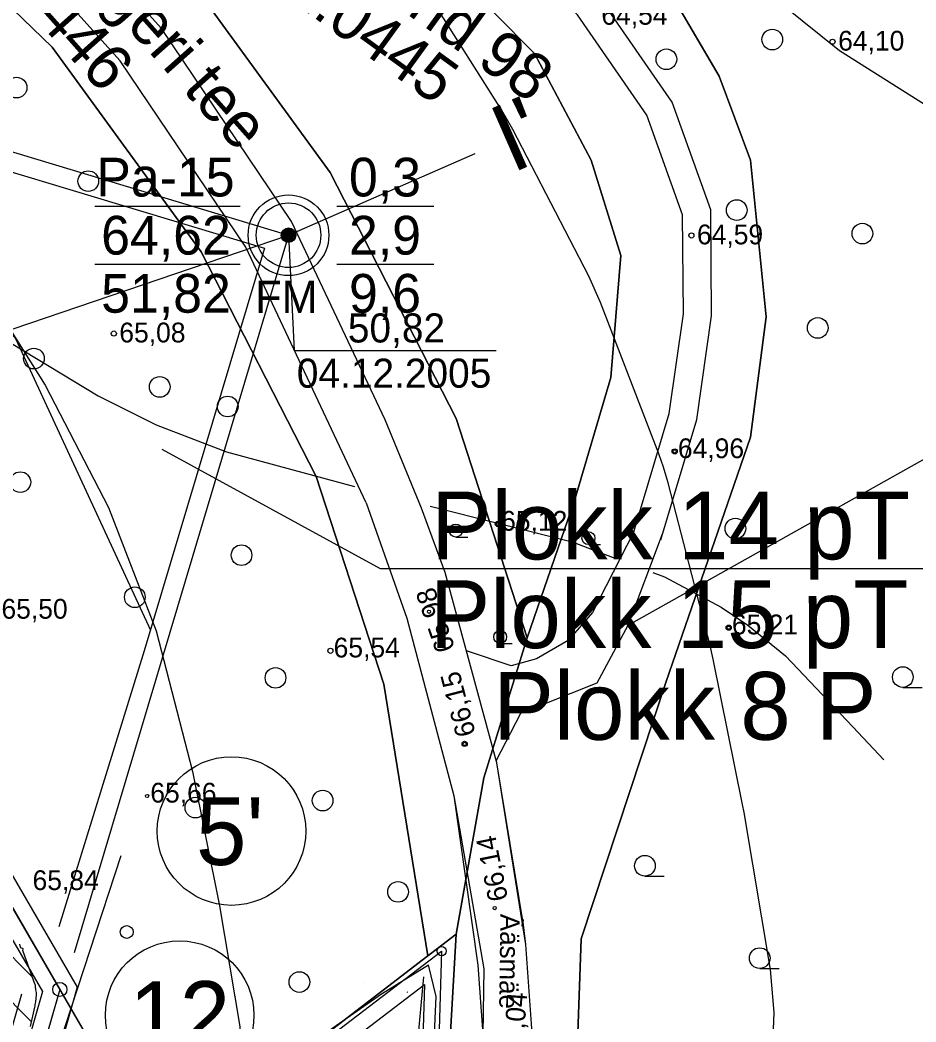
# Model space of a CAD drawing. Extents: x 532503 to 539665, y 6557663 to 6561526.
# Drawn here: x 535487.5 to 535598.5, y 6559863.4 to 6559987.5 of the extents above; entities that cross this region are included whole.
import ezdxf

# ---------------------------------------------------------------- set-up
doc = ezdxf.new("R2010")
doc.units = 0
for name, color, linetype in [('Default', 7, 'Continuous'), ('GEOLPUNKT', 7, 'Continuous'), ('HALJASTUS', 7, 'Continuous'), ('HORISONTAAL-EH2000', 7, 'Continuous'), ('illumineerimisjooned', 7, 'Continuous'), ('Kaevandatud ala', 7, 'Continuous'), ('Kaitsevöönd', 7, 'Continuous'), ('kataster', 7, 'Continuous'), ('KORGUS-EH2000', 7, 'Continuous'), ('Lõige', 7, 'Continuous'), ('PIIR', 7, 'Continuous'), ('PIIR_me', 7, 'Continuous'), ('PIIRIMLEITUD', 7, 'Continuous'), ('Plokid', 7, 'Continuous'), ('Proovid', 7, 'Continuous'), ('RELJEEF', 7, 'Continuous'), ('TEE', 7, 'Continuous'), ('TM_aktiivne', 7, 'Continuous'), ('Veetase', 7, 'Continuous')]:
    doc.layers.add(name, color=color, linetype=linetype)

# ---------------------------------------------------------------- blocks, each defined once
blk = doc.blocks.new('METS')
at = {"layer": 'HALJASTUS'}
blk.add_circle((0, 0), 0.8, dxfattribs=at)
blk = doc.blocks.new('POINT_DISPLAY')
at = {"layer": 'Default'}
blk.add_line((0, 0), (0, 0), dxfattribs=at)

msp = doc.modelspace()

# ---------------------------------------------------------------- linework, layer by layer
at = {"layer": 'GEOLPUNKT'}
for p, q in [((535496.8, 6559964.47), (535514.8, 6559964.47)), ((535526.8, 6559964.47), (535538.8, 6559964.47)), ((535496.8, 6559957.27), (535514.8, 6559957.27)), ((535526.8, 6559957.27), (535538.8, 6559957.27))]:
    msp.add_line(p, q, dxfattribs=at)
for radius in [5, 4, 0.9, 0.801, 0.7, 0.6, 0.5, 0.4, 0.3, 0.2, 0.1]:
    msp.add_circle((535520.8, 6559960.87), radius, dxfattribs=at)
at = {"layer": 'HALJASTUS'}
for p, q in [((535562.86, 6559912.58), (535620.16, 6559944.69)), ((535541.52, 6559923.48), (535543.02, 6559923.48)), ((535541.52, 6559923.48), (535543.02, 6559923.48)), ((535557.95, 6559922.54), (535559.45, 6559922.54)), ((535557.95, 6559922.54), (535559.45, 6559922.54)), ((535547.02, 6559910.3), (535548.52, 6559910.3)), ((535547.02, 6559910.3), (535548.52, 6559910.3)), ((535596.9, 6559904.85), (535599.3, 6559904.85)), ((535482.96, 6559831.67), (535500.06, 6559884.01)), ((535564.95, 6559881.47), (535567.35, 6559881.47)), ((535579.17, 6559870.03), (535581.57, 6559870.03))]:
    msp.add_line(p, q, dxfattribs=at)
for centre, radius in [((535541.52, 6559924.28), 0.8), ((535541.52, 6559924.28), 0.8), ((535557.95, 6559923.34), 0.8), ((535557.95, 6559923.34), 0.8), ((535514.98, 6559921.23), 1.28), ((535547.02, 6559911.1), 0.8), ((535547.02, 6559911.1), 0.8), ((535519.19, 6559906.03), 1.28), ((535596.9, 6559906.13), 1.28), ((535525.03, 6559890.83), 1.28), ((535509.26, 6559889.96), 1.28), ((535564.95, 6559882.75), 1.28), ((535534.37, 6559879.52), 1.28), ((535500.76, 6559874.55), 0.8), ((535500.76, 6559874.55), 0.8), ((535579.17, 6559871.31), 1.28), ((535522.15, 6559868.35), 1.28)]:
    msp.add_circle(centre, radius, dxfattribs=at)
at = {"layer": 'HORISONTAAL-EH2000'}
for points in [[(535555.02, 6559998.19), (535556.98, 6559999.83), (535558.63, 6560000.62), (535562.41, 6560001.22), (535565.02, 6560000.93), (535570.07, 6559999.12), (535574.46, 6559996.26), (535582.1, 6559989.32), (535589.07, 6559983.75), (535604.31, 6559974.14)], [(535375.69, 6559989.64), (535384.39, 6559986.61), (535416.49, 6559976.88), (535446.83, 6559967.42), (535464.63, 6559959.98), (535473.16, 6559955.52), (535483.46, 6559949.27), (535497.2, 6559940.97), (535504.39, 6559937.39), (535513.1, 6559934.04), (535528.99, 6559929.73)], [(535538.36, 6559927.31), (535555.96, 6559922.87), (535561.21, 6559920.88)], [(535565.94, 6559919.08), (535567.37, 6559918.54), (535574.41, 6559914.78), (535577.71, 6559912.57), (535582.36, 6559908.76), (535590.69, 6559899.95), (535594.53, 6559895.88)]]:
    msp.add_lwpolyline(points, dxfattribs=at)
at = {"layer": 'illumineerimisjooned'}
msp.add_lwpolyline([(534195.15, 6559981.19), (534198.98, 6559981.55), (535160.12, 6560071.77), (535418.53, 6559993.82), (535458.87, 6559929.25), (535494.63, 6559867.7), (535482.6, 6559826), (535251.74, 6559649.68), (535250.36, 6559648.53), (535180.45, 6559687.33), (534941.15, 6559814.59), (534876.93, 6559774.72), (534959.62, 6559531.32), (534733.77, 6559483.15), (534375.91, 6559461.87), (534195.51, 6559444.47)], dxfattribs=at)
for points in [[(534967.67, 6560049.69), (534974.15, 6559828.08), (535058.69, 6559883.05), (535223.5, 6560002.45), (535218.56, 6560049.92), (535415.93, 6559990.42), (535455.45, 6559927.19), (535490.31, 6559867.16), (535479.12, 6559828.38), (535249.57, 6559653.05), (535182.36, 6559690.84), (534940.99, 6559819.22), (534872.14, 6559776.44), (534954.37, 6559534.34), (534950.91, 6559533.67), (534733.22, 6559487.12), (534375.58, 6559465.86), (534199.95, 6559448.92), (533951.79, 6559660.13), (534200.21, 6559977.65), (534931.63, 6560046.31)], [(535537.64, 6559868.04), (535535.93, 6559811.28), (535531.57, 6559735.34), (535531.4, 6559680.48), (535535.97, 6559621.33), (535541.69, 6559571.2), (535546.45, 6559504), (535276.4, 6559543.28), (535107.96, 6559502.65), (535182.4, 6559686.25), (535250.29, 6559648.57)]]:
    msp.add_lwpolyline(points, close=True, dxfattribs=at)
at = {"layer": 'Kaevandatud ala'}
for p, q in [((535453.09, 6559904.96), (535489.08, 6559868.97)), ((535449.44, 6559902.96), (535488.97, 6559863.42))]:
    msp.add_line(p, q, dxfattribs=at)
msp.add_lwpolyline([(535488.84, 6559862.84), (535489.36, 6559865.23), (535489.4, 6559865.4), (535489.43, 6559865.57), (535489.45, 6559865.74), (535489.48, 6559865.91), (535489.58, 6559866.78), (535489.58, 6559866.85), (535489.58, 6559866.93), (535489.58, 6559867), (535489.57, 6559867.07), (535489.5, 6559867.4), (535489.49, 6559867.45), (535489.48, 6559867.5), (535489.48, 6559867.55), (535489.47, 6559867.6), (535489.47, 6559867.81), (535489.47, 6559867.86), (535489.46, 6559867.91), (535489.45, 6559867.96), (535489.43, 6559868.01), (535487.92, 6559872.13), (535487.91, 6559872.16), (535487.9, 6559872.2), (535487.9, 6559872.24), (535487.9, 6559872.27), (535487.91, 6559872.42), (535487.91, 6559872.46), (535487.89, 6559872.49), (535487.87, 6559872.51), (535487.84, 6559872.52), (535487.69, 6559872.56), (535487.66, 6559872.57), (535487.63, 6559872.59), (535487.62, 6559872.62), (535487.6, 6559872.65), (535487.53, 6559873.05)], dxfattribs=at)
at = {"layer": 'Kaitsevöönd'}
msp.add_lwpolyline([(535387.94, 6560070.88), (535418.34, 6560053.18), (535437.57, 6560044.58), (535462.31, 6560035.59), (535474.73, 6560026.41), (535505.68, 6559996.5), (535525.98, 6559968.63), (535541.56, 6559938.17), (535550.37, 6559910.98), (535545, 6559893.64), (535541.59, 6559874.28), (535539.27, 6559872.49), (535538.05, 6559871.58), (535532.62, 6559905.26), (535524.24, 6559930.97), (535510, 6559958.81), (535491.52, 6559984.18), (535462.47, 6560012.25)], close=True, dxfattribs=at)
for points in [[(535431.37, 6560005.63), (535454.33, 6559986.43), (535463.78, 6559976.84), (535475.8, 6559964.64), (535483.33, 6559953.87), (535490.65, 6559942.3), (535498.52, 6559927.14), (535504.39, 6559911.87), (535508.89, 6559894.41), (535512.25, 6559877.78), (535514.79, 6559862.82), (535513.33, 6559839.68), (535513.26, 6559837.42), (535513.54, 6559812.12), (535511.98, 6559781.62), (535510.18, 6559747.23), (535510.15, 6559746.47), (535509.13, 6559710.78), (535509.11, 6559709.71), (535509.33, 6559679.15), (535509.39, 6559677.39), (535512.73, 6559622.48)], [(535541.19, 6559993.59), (535551.28, 6559983.37), (535558.3, 6559970.15), (535561.98, 6559958.35), (535560.75, 6559943.26), (535556.29, 6559928.14), (535550.37, 6559910.98), (535545, 6559893.64), (535541.59, 6559874.28), (535537.93, 6559811.19), (535533.57, 6559735.28), (535533.4, 6559680.55), (535537.96, 6559621.52), (535543.68, 6559571.38), (535548.62, 6559501.66), (535550.5, 6559476.8), (535550.75, 6559439.7), (535556.1, 6559391), (535571.15, 6559343.15), (535576.2, 6559317.65), (535584.3, 6559293.5), (535601.78, 6559251.85)], [(535621.21, 6559251.85), (535617.22, 6559259.24), (535610.52, 6559273.26), (535601.89, 6559295.4), (535583.19, 6559356.17), (535575.52, 6559386.19), (535571.27, 6559408.75), (535569.54, 6559424.2), (535562.5, 6559567.02), (535557.01, 6559622.27), (535551.95, 6559689.74), (535552.28, 6559738.42), (535557.07, 6559873.72), (535567.56, 6559905.45), (535578.04, 6559935.86), (535579.97, 6559950.74), (535578.04, 6559970.17), (535574.17, 6559980.56), (535567.46, 6559992.02)], [(535578.52, 6559627.83), (535575.32, 6559680.51), (535575.12, 6559709.47), (535576.12, 6559744.18), (535577.89, 6559778.22), (535579.5, 6559809.77), (535579.55, 6559811.64), (535579.27, 6559836.74), (535580.9, 6559862.49), (535580.97, 6559864.57), (535580.53, 6559869.92), (535577.23, 6559889.34), (535577.05, 6559890.34), (535573.41, 6559908.33), (535573.02, 6559910.04), (535567.83, 6559930.18), (535567.26, 6559932.14), (535566.68, 6559933.78), (535559.47, 6559952.55), (535558.01, 6559955.81), (535548.57, 6559973.97), (535547.18, 6559976.39), (535538.71, 6559989.79)]]:
    msp.add_lwpolyline(points, dxfattribs=at)
at = {"layer": 'kataster'}
for points in [[(535387.94, 6560070.88), (535418.34, 6560053.18), (535437.57, 6560044.58), (535462.31, 6560035.59), (535474.73, 6560026.41), (535505.68, 6559996.5), (535525.98, 6559968.63), (535541.56, 6559938.17), (535550.37, 6559910.98), (535545, 6559893.64), (535541.59, 6559874.28), (535539.27, 6559872.49), (535538.05, 6559871.58), (535532.62, 6559905.26), (535524.24, 6559930.97), (535510, 6559958.81), (535491.52, 6559984.18), (535462.47, 6560012.25)], [(533947.7, 6559658.95), (533949.2, 6559955.8), (534198.28, 6559979.48), (535159.89, 6560069.73), (535417.31, 6559992.13), (535457.22, 6559928.24), (535504.86, 6559846.09), (535250.3, 6559650.84), (535181.52, 6559689.04), (534941.15, 6559817.08), (534874.65, 6559775.26), (534957.01, 6559532.73), (534735.22, 6559485.45), (534375.71, 6559463.85), (534199.28, 6559446.9), (534122.84, 6559439.44), (534110.45, 6559447.36), (534092.53, 6559453.94), (534085.13, 6559454.75)], [(535462.31, 6560035.59), (535482.12, 6560028.42), (535498.06, 6560022.12), (535513.87, 6560013.49), (535529.63, 6560003.25), (535541.19, 6559993.59), (535551.28, 6559983.37), (535558.3, 6559970.15), (535561.98, 6559958.35), (535560.75, 6559943.26), (535556.29, 6559928.14), (535550.37, 6559910.98), (535541.56, 6559938.17), (535525.98, 6559968.63), (535505.68, 6559996.5), (535474.73, 6560026.41)], [(535538.05, 6559871.58), (535539.27, 6559872.49), (535541.59, 6559874.28), (535537.93, 6559811.19), (535533.57, 6559735.28), (535533.4, 6559680.55), (535537.96, 6559621.52), (535543.68, 6559571.38), (535548.62, 6559501.66), (535276.49, 6559541.25), (535104.64, 6559499.79), (535181.52, 6559689.04), (535250.3, 6559650.84), (535504.86, 6559846.09)]]:
    msp.add_lwpolyline(points, close=True, dxfattribs=at)
for points in [[(535462.47, 6560012.25), (535491.52, 6559984.18), (535510, 6559958.81), (535524.24, 6559930.97), (535532.62, 6559905.26), (535538.05, 6559871.58), (535504.86, 6559846.09), (535457.22, 6559928.24), (535417.31, 6559992.13)], [(535556.1, 6559391), (535550.75, 6559439.7), (535550.5, 6559476.8), (535548.62, 6559501.66), (535543.68, 6559571.38), (535537.96, 6559621.52), (535533.4, 6559680.55), (535533.57, 6559735.28), (535537.93, 6559811.19), (535541.59, 6559874.28), (535545, 6559893.64), (535550.37, 6559910.98), (535556.29, 6559928.14), (535560.75, 6559943.26), (535561.98, 6559958.35), (535558.3, 6559970.15), (535551.28, 6559983.37), (535541.19, 6559993.59)], [(535567.46, 6559992.02), (535574.17, 6559980.56), (535578.04, 6559970.17), (535579.97, 6559950.74), (535578.04, 6559935.86), (535567.56, 6559905.45), (535557.07, 6559873.72), (535552.28, 6559738.42), (535551.95, 6559689.74), (535557.01, 6559622.27), (535562.5, 6559567.02), (535569.54, 6559424.2), (535571.27, 6559408.75), (535575.52, 6559386.19), (535583.19, 6559356.17), (535601.89, 6559295.4), (535610.52, 6559273.26), (535617.22, 6559259.24), (535623.78, 6559247.09), (535634.53, 6559233.16), (535638.75, 6559224.58), (535708.12, 6559142.94), (535828.78, 6558994.55)], [(535569.54, 6559424.2), (535562.5, 6559567.02), (535557.01, 6559622.27), (535551.95, 6559689.74), (535552.28, 6559738.42), (535557.07, 6559873.72), (535567.56, 6559905.45), (535578.04, 6559935.86), (535579.97, 6559950.74), (535578.04, 6559970.17), (535574.17, 6559980.56), (535567.46, 6559992.02)]]:
    msp.add_lwpolyline(points, dxfattribs=at)
at = {"layer": 'KORGUS-EH2000'}
for centre, radius in [((535588.19, 6559984.84), 0.32), ((535570.71, 6559960.84), 0.32), ((535499.16, 6559948.69), 0.32), ((535568.64, 6559934.08), 0.32), ((535568.64, 6559934.08), 0.2), ((535568.64, 6559934.08), 0.2), ((535546.74, 6559925.09), 0.32), ((535546.74, 6559925.09), 0.2), ((535538.2, 6559914.22), 0.2), ((535538.2, 6559914.22), 0.2), ((535575.33, 6559912.25), 0.32), ((535575.33, 6559912.25), 0.2), ((535525.99, 6559909.39), 0.32), ((535542.62, 6559897.85), 0.32), ((535542.62, 6559897.85), 0.2), ((535503.28, 6559891.4), 0.2), ((535546.34, 6559877.51), 0.2), ((535546.34, 6559877.51), 0.2)]:
    msp.add_circle(centre, radius, dxfattribs=at)
at = {"layer": 'Lõige'}
msp.add_lwpolyline([(533917.43, 6559650.43), (533949.04, 6559659.85), (534215.74, 6559786.31), (534470.46, 6559695.5), (534707.91, 6559763.06), (534929.16, 6559826.01), (535198.18, 6559814.49), (535305.66, 6559887.85), (535520.8, 6559960.87), (535543.92, 6559971)], dxfattribs=at)
at = {"layer": 'PIIR'}
for centre, radius in [((535513.74, 6559887.05), 9.2), ((535507.31, 6559864.25), 9.2), ((535492.47, 6559867.43), 0.88), ((535492.47, 6559867.43), 0.88), ((535492.47, 6559867.43), 0.88)]:
    msp.add_circle(centre, radius, dxfattribs=at)
at = {"layer": 'PIIR_me'}
msp.add_lwpolyline([(534441.63, 6560002.32), (534688.17, 6560025.46), (534931.44, 6560048.3), (534969.61, 6560051.88), (534976.05, 6559831.7), (535057.56, 6559884.7), (535221.39, 6560003.39), (535216.26, 6560052.7), (535417.23, 6559992.12), (535457.16, 6559928.22), (535492.47, 6559867.43), (535480.86, 6559827.19), (535250.12, 6559650.95), (535250.12, 6559650.95), (535181.4, 6559689.09), (534941.07, 6559816.91), (534874.54, 6559775.58), (534957, 6559532.81), (534951.31, 6559531.71), (534733.49, 6559485.13), (534485.11, 6559470.37)], dxfattribs=at)
at = {"layer": 'PIIRIMLEITUD'}
msp.add_circle((535539.77, 6559872.18), 0.57, dxfattribs=at)
at = {"layer": 'Plokid'}
for points in [[(535424.6, 6559989.89), (535520.8, 6559960.86), (535494.24, 6559871.97)], [(535426.1, 6559986.93), (535461.35, 6559976.29), (535517.81, 6559959.25), (535502.91, 6559909.38), (535492.35, 6559875.2)], [(535464.77, 6559975.26), (535486.99, 6559948.08), (535503.7, 6559911.94)], [(535604.08, 6559919.55), (535532.21, 6559919.55), (535505.16, 6559934.33)], [(535487.72, 6559866.84), (535477.04, 6559829.81)]]:
    msp.add_lwpolyline(points, dxfattribs=at)
at = {"layer": 'RELJEEF'}
msp.add_line((535535.6, 6559867.04), (535535.5, 6559867.08), dxfattribs=at)
for points in [[(535513.39, 6559853.68), (535532.33, 6559866.88), (535538.14, 6559870.46)], [(535537.09, 6559831.55), (535538.45, 6559851.77), (535539.11, 6559866.56), (535538.14, 6559870.46)], [(535537.09, 6559831.55), (535538.45, 6559851.77), (535539.11, 6559866.56), (535538.14, 6559870.46)], [(535537.51, 6559869), (535534.04, 6559831.66), (535534.63, 6559812.37), (535531.17, 6559767.25), (535531.42, 6559758.36), (535529.48, 6559721.24), (535529.19, 6559705.43), (535529.72, 6559680.81), (535531.12, 6559641.78), (535534.59, 6559607), (535538.88, 6559571.74), (535542.68, 6559537.7), (535543.59, 6559520.78)], [(535537.51, 6559869), (535534.04, 6559831.66), (535534.63, 6559812.37), (535531.17, 6559767.25), (535531.42, 6559758.36), (535529.48, 6559721.24), (535529.19, 6559705.43), (535529.72, 6559680.81), (535531.12, 6559641.78), (535534.59, 6559607), (535538.88, 6559571.74), (535542.68, 6559537.7), (535543.59, 6559520.78)]]:
    msp.add_lwpolyline(points, dxfattribs=at)
at = {"layer": 'TEE'}
for points in [[(535530.43, 6559927.71), (535515.53, 6559959.37), (535499.94, 6559982.48), (535481.97, 6560002.44), (535457.16, 6560023.95), (535421.6, 6560051.43), (535363.71, 6560095.42), (535340.27, 6560113.06), (535323.08, 6560123.87), (535306.54, 6560132.31), (535291.68, 6560137.04), (535273.84, 6560141.28), (535258.03, 6560144.49), (535242.66, 6560150.04), (535227.36, 6560157.09), (535153.02, 6560194.09)], [(535563.57, 6559924.14), (535567.96, 6559938.78), (535569.72, 6559951.14), (535569.61, 6559963.38), (535565.2, 6559975.73), (535556.6, 6559988.19), (535544.7, 6560000.77), (535532.65, 6560010.57), (535516.46, 6560021.34), (535504.05, 6560027.65), (535488.49, 6560034.83), (535477.02, 6560038.87), (535469.34, 6560039.12), (535463.48, 6560037.54), (535459.32, 6560034.52), (535457.14, 6560031.22)], [(535537.28, 6559927.07), (535532.77, 6559938), (535521.18, 6559962.59), (535505.06, 6559986.48), (535486.52, 6560007.08), (535469.56, 6560021.01), (535457.14, 6560031.22)], [(535566.92, 6559923.14), (535571.38, 6559938.03), (535573.22, 6559950.9), (535573.1, 6559964), (535568.34, 6559977.34), (535559.33, 6559990.4), (535547.08, 6560003.34), (535534.73, 6560013.39), (535518.23, 6560024.37), (535505.21, 6560030.98)], [(535530.43, 6559927.71), (535535.45, 6559913.42), (535541.26, 6559891.4), (535545, 6559870), (535544.89, 6559861.89), (535543.45, 6559794.61), (535539.54, 6559726.3), (535539.53, 6559691.31), (535553.58, 6559523.63), (535553.95, 6559512.9)], [(535561.48, 6559481.94), (535560.08, 6559523.85), (535545.98, 6559691.32), (535545.75, 6559725.26), (535549.45, 6559796.06), (535550.98, 6559862.01), (535550.22, 6559873), (535546.61, 6559895.49), (535540.21, 6559919.09), (535537.28, 6559927.07)], [(535563.57, 6559924.14), (535558.46, 6559914.11), (535555.46, 6559910.67), (535551.51, 6559908.37), (535548.37, 6559907.54), (535542.85, 6559909.36)], [(535563.57, 6559924.14), (535558.46, 6559914.11), (535555.46, 6559910.67), (535551.51, 6559908.37), (535548.37, 6559907.54), (535542.85, 6559909.36)], [(535563.57, 6559924.14), (535558.46, 6559914.11), (535555.46, 6559910.67), (535551.51, 6559908.37), (535548.37, 6559907.54), (535542.85, 6559909.36)], [(535546.54, 6559895.74), (535549.58, 6559901.67), (535559.03, 6559905.43), (535562.86, 6559912.58), (535567.14, 6559923.89)], [(535546.54, 6559895.74), (535549.58, 6559901.67), (535559.03, 6559905.43), (535562.86, 6559912.58), (535567.14, 6559923.89)], [(535546.54, 6559895.74), (535549.58, 6559901.67), (535559.03, 6559905.43), (535562.86, 6559912.58), (535567.14, 6559923.89)], [(535561.48, 6559481.94), (535560.08, 6559523.85), (535545.98, 6559691.32), (535545.75, 6559725.26), (535549.45, 6559796.06), (535550.98, 6559862.01), (535550.22, 6559873), (535546.61, 6559895.49), (535540.21, 6559919.09)], [(535561.48, 6559481.94), (535560.08, 6559523.85), (535545.98, 6559691.32), (535545.75, 6559725.26), (535549.45, 6559796.06), (535550.98, 6559862.01), (535550.22, 6559873), (535546.61, 6559895.49), (535540.21, 6559919.09)], [(535562.21, 6559482.12), (535560.08, 6559523.85), (535556.8, 6559562.66), (535553.45, 6559592.39), (535550.29, 6559624.78), (535548.35, 6559647.1), (535546.73, 6559672.32), (535545.98, 6559691.32), (535545.75, 6559725.26), (535549.45, 6559796.06), (535550.58, 6559822.6), (535550.97, 6559838.25), (535551.06, 6559849.55), (535550.98, 6559862.01), (535550.22, 6559873), (535549.91, 6559875.43), (535546.61, 6559895.49), (535540.21, 6559919.09)], [(535535.45, 6559913.42), (535541.26, 6559891.4), (535545, 6559870), (535544.89, 6559861.89), (535543.45, 6559794.61), (535539.54, 6559726.3), (535539.53, 6559691.31), (535553.58, 6559523.63), (535553.95, 6559512.9)], [(535535.45, 6559913.42), (535541.26, 6559891.4), (535545, 6559870), (535544.89, 6559861.89), (535543.45, 6559794.61), (535539.54, 6559726.3), (535539.53, 6559691.31), (535553.58, 6559523.63), (535553.95, 6559512.9)], [(535535.45, 6559913.42), (535541.26, 6559891.4), (535544.27, 6559870.43), (535544.89, 6559861.89), (535545.03, 6559837.31), (535544.61, 6559821.01), (535543.45, 6559794.61), (535539.54, 6559726.3), (535539.53, 6559691.31), (535540.78, 6559667.94), (535544.29, 6559623.07), (535551.08, 6559561.41), (535553.27, 6559534.31), (535553.99, 6559523.64), (535554.05, 6559518.35)]]:
    msp.add_lwpolyline(points, dxfattribs=at)
at = {"layer": 'TM_aktiivne'}
for points in [[(535159.92, 6560069.74), (535417.23, 6559992.12), (535457.16, 6559928.22), (535492.47, 6559867.43), (535480.86, 6559827.19), (535250.49, 6559651.24), (535250.13, 6559650.94), (535181.4, 6559689.09), (534941.07, 6559816.9), (534874.53, 6559775.58), (534957, 6559532.81), (534733.5, 6559485.14), (534375.75, 6559463.86), (534199.32, 6559446.85), (534124.95, 6559439.68), (533949.03, 6559659.85), (533949.15, 6559955.79), (534199.17, 6559979.56)], [(535539.77, 6559872.18), (535537.93, 6559811.19), (535533.57, 6559735.28), (535533.4, 6559680.55), (535537.96, 6559621.52), (535543.68, 6559571.38), (535548.62, 6559501.66), (535276.49, 6559541.25), (535104.64, 6559499.79), (535181.4, 6559689.09), (535250.12, 6559650.95)]]:
    msp.add_lwpolyline(points, close=True, dxfattribs=at)
at = {"layer": 'Veetase'}
for p, q in [((535520.8, 6559960.87), (535521.51, 6559946.58)), ((535521.51, 6559946.58), (535546.51, 6559946.58))]:
    msp.add_line(p, q, dxfattribs=at)

# ---------------------------------------------------------------- block references
at = {"layer": 'HALJASTUS', "xscale": 1.6, "yscale": 1.6000000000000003}
for p in [(535580.73, 6559985.11), (535567.61, 6559982.67), (535487.11, 6559979.16), (535495.99, 6559967.57), (535576.33, 6559963.98), (535591.89, 6559961.07), (535586.36, 6559949.38), (535489.26, 6559945.59), (535504.85, 6559942.08), (535513.27, 6559939.65), (535487.58, 6559930.28), (535576.16, 6559924.53), (535501.76, 6559916.02)]:
    msp.add_blockref('METS', p, dxfattribs=at)
at = {"layer": 'RELJEEF'}
for p in [(535530.12, 6559868.3), (535533.43, 6559868.3), (535534.41, 6559868.3)]:
    msp.add_blockref('POINT_DISPLAY', p, dxfattribs=at)

# ---------------------------------------------------------------- texts
at = {"layer": 'GEOLPUNKT'}
for s, p in [('Pa-15', (535496.99, 6559965.67)), ('0,3', (535528.29, 6559965.67)), ('64,62', (535497.59, 6559958.47)), ('2,9', (535528.29, 6559958.47)), ('51,82', (535497.59, 6559951.27)), ('9,6', (535528.29, 6559951.27))]:
    msp.add_text(s, height=4.8, dxfattribs=at).set_placement(p)
at = {"layer": 'kataster'}
for s, rotation, p in [('11247 Ääsmäe-Hageri tee', 311.6201, (535455.52, 6560037.52)), ('31701:001:0446', 311.6201, (535461.16, 6560019.48)), ('Vardi metskond 98', 324.0461, (535499.36, 6560014.44)), ('31701:001:0445', 324.0461, (535494.44, 6560009.23))]:
    msp.add_text(s, height=5.7, rotation=rotation, dxfattribs=at).set_placement(p)
at = {"layer": 'KORGUS-EH2000'}
for s, p in [('64,54', (535559.56, 6559986.95)), ('64,10', (535588.89, 6559983.74)), ('64,59', (535571.4, 6559959.74)), ('65,08', (535499.84, 6559947.59)), ('64,96 ', (535569.04, 6559933.25)), ('65,12 ', (535547.14, 6559924.26)), ('65,50', (535485.24, 6559913.36)), ('65,21 ', (535575.73, 6559911.42)), ('65,54 ', (535526.39, 6559908.56)), ('65,66 ', (535503.68, 6559890.58)), ('65,84 ', (535489.09, 6559879.74))]:
    msp.add_text(s, height=2.45, dxfattribs=at).set_placement(p)
for s, rotation, p in [('65,98 ', 108.8888, (535541.47, 6559909.68)), ('66,15 ', 104.6527, (535544.01, 6559899.09)), ('66,14 ', 101.3386, (535548.01, 6559878.61)), ('66,04 ', 85.703, (535549.76, 6559858.81))]:
    msp.add_text(s, height=2.45, rotation=rotation, dxfattribs=at).set_placement(p)
at = {"layer": 'Lõige'}
msp.add_text("I'", height=8.4, rotation=23.6545, dxfattribs=at).set_placement((535548.45, 6559968.5))
at = {"layer": 'PIIR'}
for s, p in [("5'", (535509.34, 6559882.85)), ('12', (535501.08, 6559860.05))]:
    msp.add_text(s, height=8.4, dxfattribs=at).set_placement(p)
at = {"layer": 'Plokid'}
for s, p in [('Plokk 14 pT', (535538.47, 6559920.71)), ('Plokk 15 pT', (535538.3, 6559909.72)), ('Plokk 8 P', (535546.18, 6559898.36))]:
    msp.add_text(s, height=8.4, dxfattribs=at).set_placement(p)
at = {"layer": 'Proovid'}
msp.add_text('FM', height=4, dxfattribs=at).set_placement((535516.68, 6559951.23))
at = {"layer": 'TEE'}
msp.add_text('Ääsmäe', height=2.4, rotation=269.2093, dxfattribs=at).set_placement((535547.06, 6559876.8))
at = {"layer": 'Veetase'}
for s, p in [('50,82', (535528.15, 6559947.58)), ('04.12.2005', (535521.83, 6559941.98))]:
    msp.add_text(s, height=3.6, dxfattribs=at).set_placement(p)

doc.saveas('drawing.dxf')
